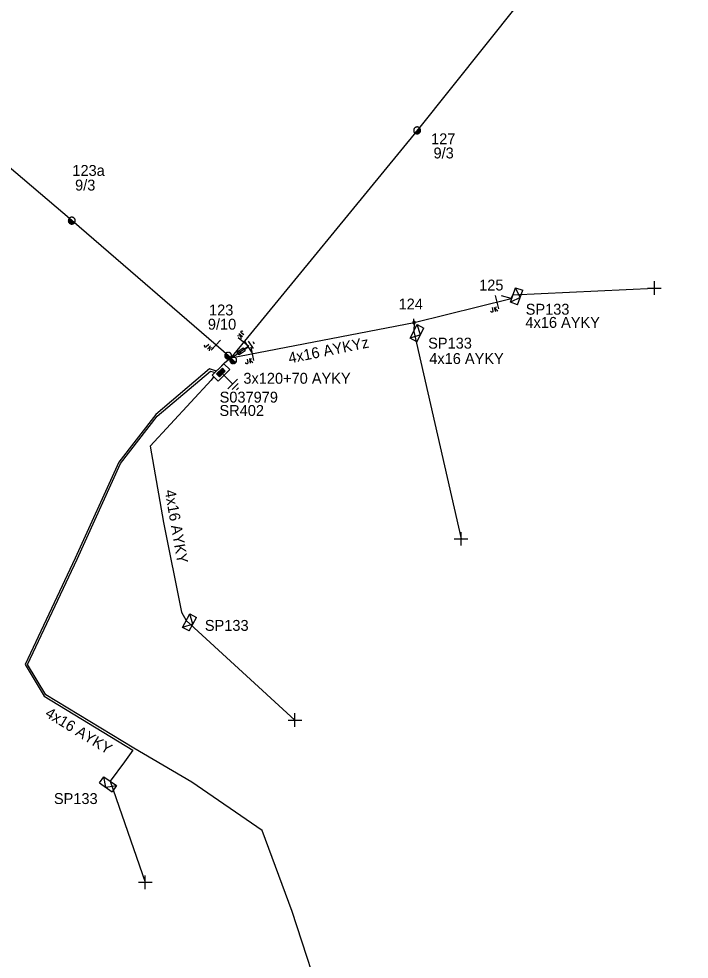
# Model space of a CAD drawing. Extents: x -748492 to -735633, y -1146251 to -1139940.
# Drawn here: x -742102.6 to -742041.1, y -1141068.6 to -1140982.3 of the extents above; entities that cross this region are included whole.
import ezdxf

# ---------------------------------------------------------------- set-up
doc = ezdxf.new("R2010")
doc.units = 0
for name, color, linetype in [('Vrstva 1', 7, 'Continuous'), ('Vrstva 12', 7, 'Continuous'), ('Vrstva 13', 7, 'Continuous'), ('Vrstva 14', 7, 'Continuous'), ('Vrstva 15', 7, 'Continuous'), ('Vrstva 16', 7, 'Continuous'), ('Vrstva 18', 7, 'Continuous'), ('Vrstva 2', 7, 'Continuous'), ('Vrstva 28', 7, 'Continuous'), ('Vrstva 29', 7, 'Continuous'), ('Vrstva 30', 7, 'Continuous'), ('Vrstva 31', 7, 'Continuous'), ('Vrstva 33', 7, 'Continuous'), ('Vrstva 34', 7, 'Continuous'), ('Vrstva 5', 7, 'Continuous'), ('Vrstva 52', 7, 'Continuous'), ('Vrstva 53', 7, 'Continuous'), ('Vrstva 54', 7, 'Continuous'), ('Vrstva 59', 7, 'Continuous'), ('Vrstva 6', 7, 'Continuous'), ('Vrstva 8', 7, 'Continuous'), ('Vrstva 9', 7, 'Continuous')]:
    doc.layers.add(name, color=color, linetype=linetype)

# ---------------------------------------------------------------- blocks, each defined once
blk = doc.blocks.new('NN440')
at = {"layer": 'Vrstva 2'}
for points in [[(0.63, 0), (0.63, 0.06), (0.62, 0.13), (0.6, 0.19), (0.58, 0.25), (0.55, 0.31), (0.51, 0.37), (0.47, 0.42), (0.42, 0.46), (0.37, 0.51), (0.32, 0.54), (0.26, 0.57), (0.2, 0.59), (0.13, 0.61), (0.07, 0.62), (0, 0.63), (-0.06, 0.62), (-0.13, 0.61), (-0.19, 0.59), (-0.26, 0.57), (-0.31, 0.54), (-0.37, 0.51), (-0.42, 0.46), (-0.47, 0.42), (-0.51, 0.37), (-0.54, 0.31), (-0.57, 0.25), (-0.6, 0.19), (-0.62, 0.13), (-0.63, 0.06), (-0.63, 0), (-0.63, -0.07), (-0.62, -0.14), (-0.6, -0.2), (-0.57, -0.26), (-0.54, -0.32), (-0.51, -0.37), (-0.47, -0.43), (-0.42, -0.47), (-0.37, -0.51), (-0.31, -0.55), (-0.26, -0.58), (-0.19, -0.6), (-0.13, -0.62), (-0.06, -0.63), (0, -0.63), (0.07, -0.63), (0.13, -0.62), (0.2, -0.6), (0.26, -0.58), (0.32, -0.55), (0.37, -0.51), (0.42, -0.47), (0.47, -0.43), (0.51, -0.37), (0.55, -0.32), (0.58, -0.26), (0.6, -0.2), (0.62, -0.14), (0.63, -0.07), (0.63, 0)], [(-0.63, 0), (0.63, 0)], [(-0.6, -0.18), (0.57, -0.18)], [(-0.51, -0.32), (0.5, -0.32)], [(-0.37, -0.47), (0.35, -0.47)]]:
    blk.add_lwpolyline(points, dxfattribs=at)
blk = doc.blocks.new('NN450')
at = {"layer": 'Vrstva 2'}
for points in [[(0, 0), (0, 0.07), (-0.01, 0.13), (-0.03, 0.19), (-0.05, 0.25), (-0.08, 0.31), (-0.12, 0.37), (-0.16, 0.42), (-0.21, 0.46), (-0.26, 0.51), (-0.31, 0.54), (-0.37, 0.57), (-0.43, 0.59), (-0.5, 0.61), (-0.56, 0.62), (-0.63, 0.62), (-0.69, 0.62), (-0.75, 0.61), (-0.82, 0.59), (-0.88, 0.57), (-0.94, 0.54), (-0.99, 0.51), (-1.04, 0.46), (-1.09, 0.42), (-1.13, 0.37), (-1.17, 0.31), (-1.2, 0.25), (-1.22, 0.19), (-1.24, 0.13), (-1.25, 0.07), (-1.25, 0), (-1.25, -0.07), (-1.24, -0.13), (-1.22, -0.19), (-1.2, -0.25), (-1.17, -0.31), (-1.13, -0.37), (-1.09, -0.42), (-1.04, -0.46), (-0.99, -0.51), (-0.94, -0.54), (-0.88, -0.57), (-0.82, -0.59), (-0.75, -0.61), (-0.69, -0.62), (-0.62, -0.63), (-0.56, -0.62), (-0.5, -0.61), (-0.43, -0.59), (-0.37, -0.57), (-0.31, -0.54), (-0.26, -0.51), (-0.21, -0.46), (-0.16, -0.42), (-0.12, -0.37), (-0.08, -0.31), (-0.05, -0.25), (-0.03, -0.19), (-0.01, -0.13), (0, -0.07), (0, 0)], [(1.25, 0), (1.25, 0.07), (1.24, 0.13), (1.22, 0.19), (1.2, 0.25), (1.17, 0.31), (1.13, 0.37), (1.09, 0.42), (1.04, 0.46), (0.99, 0.51), (0.94, 0.54), (0.88, 0.57), (0.82, 0.59), (0.75, 0.61), (0.69, 0.62), (0.62, 0.62), (0.56, 0.62), (0.5, 0.61), (0.43, 0.59), (0.37, 0.57), (0.31, 0.54), (0.26, 0.51), (0.21, 0.46), (0.16, 0.42), (0.12, 0.37), (0.08, 0.31), (0.05, 0.25), (0.03, 0.19), (0.01, 0.13), (0, 0.07), (0, 0), (0, -0.07), (0.01, -0.13), (0.03, -0.19), (0.05, -0.25), (0.08, -0.31), (0.12, -0.37), (0.16, -0.42), (0.21, -0.46), (0.26, -0.51), (0.31, -0.54), (0.37, -0.57), (0.43, -0.59), (0.5, -0.61), (0.56, -0.62), (0.63, -0.63), (0.69, -0.62), (0.75, -0.61), (0.82, -0.59), (0.88, -0.57), (0.94, -0.54), (0.99, -0.51), (1.04, -0.46), (1.09, -0.42), (1.13, -0.37), (1.17, -0.31), (1.2, -0.25), (1.22, -0.19), (1.24, -0.13), (1.25, -0.07), (1.25, 0)], [(-1.25, 0), (1.25, 0)], [(-1.23, -0.16), (-0.02, -0.16)], [(-1.16, -0.32), (-0.09, -0.32)], [(-1.03, -0.47), (-0.22, -0.47)], [(0.02, -0.16), (1.23, -0.16)], [(0.09, -0.32), (1.16, -0.32)], [(0.22, -0.47), (1.03, -0.47)]]:
    blk.add_lwpolyline(points, dxfattribs=at)
blk = doc.blocks.new('NN840')
at = {"layer": 'Vrstva 15'}
for points in [[(0.003, 0.619), (0.003, -0.631)], [(-0.745, -0.71), (-0.745, -0.66)], [(-0.73, -0.764), (-0.745, -0.71)], [(-0.657, -0.798), (-0.73, -0.764)], [(-0.627, -0.798), (-0.657, -0.798)], [(-0.558, -0.764), (-0.627, -0.798)], [(-0.538, -0.71), (-0.558, -0.764)], [(-0.538, -0.385), (-0.538, -0.71)], [(-0.332, -0.385), (-0.332, -0.798)], [(-0.332, -0.641), (-0.125, -0.385)], [(-0.263, -0.557), (-0.091, -0.798)]]:
    blk.add_lwpolyline(points, dxfattribs=at)
blk = doc.blocks.new('NN800')
at = {"layer": 'Vrstva 1'}
for points in [[(-0.442, 0.442), (0.442, -0.442)], [(-0.442, -0.442), (0.442, 0.442)]]:
    blk.add_lwpolyline(points, dxfattribs=at)
blk = doc.blocks.new('NN820')
at = {"layer": 'Vrstva 13'}
for points in [[(-0.003, 0.004), (-0.003, -1.049)], [(-0.165, -0.813), (0.165, -0.813)], [(-0.165, -1.473), (-0.165, -0.813)], [(0.165, -0.813), (0.165, -1.473)], [(0.165, -1.473), (-0.165, -1.473)], [(-0.003, -1.049), (-0.062, -0.926)], [(-0.003, -1.049), (0.057, -0.926)], [(-0.003, -1.473), (-0.003, -1.871)]]:
    blk.add_lwpolyline(points, dxfattribs=at)
blk = doc.blocks.new('NN620')
at = {"layer": 'Vrstva 8'}
for points in [[(0.752, 0.004), (-0.748, 0.004)], [(-0.748, 0.004), (-0.748, -0.746)], [(0.752, -0.746), (0.752, 0.004)], [(-0.748, -0.746), (0.752, -0.746)], [(0.368, -0.18), (-0.376, -0.18)], [(-0.376, -0.18), (-0.376, -0.558)], [(-0.376, -0.558), (0.368, -0.558)], [(0.321, -0.227), (-0.329, -0.227)], [(-0.329, -0.227), (-0.329, -0.51)], [(-0.329, -0.51), (0.321, -0.51)], [(0.274, -0.274), (-0.281, -0.274)], [(-0.281, -0.274), (-0.281, -0.463)], [(-0.281, -0.463), (0.274, -0.463)], [(0.227, -0.321), (-0.234, -0.321)], [(-0.234, -0.321), (-0.234, -0.416)], [(-0.234, -0.416), (0.227, -0.416)], [(-0.193, -0.369), (0.185, -0.369)], [(0.227, -0.416), (0.227, -0.321)], [(0.274, -0.463), (0.274, -0.274)], [(0.321, -0.51), (0.321, -0.227)], [(0.368, -0.558), (0.368, -0.18)]]:
    blk.add_lwpolyline(points, dxfattribs=at)
blk = doc.blocks.new('NN630')
at = {"layer": 'Vrstva 9'}
for points in [[(-0.003, -0.7), (-0.703, 0)], [(-0.703, -0.7), (-0.703, 0), (0.697, 0), (0.697, -0.7)], [(-0.703, -0.7), (0.697, -0.7)], [(-0.003, -0.7), (0.697, 0)]]:
    blk.add_lwpolyline(points, dxfattribs=at)
blk = doc.blocks.new('NN810')
at = {"layer": 'Vrstva 14'}
for points in [[(0.004, -0.64), (0.004, -1.89)], [(0.629, -1.89), (-0.621, -1.89)], [(0.388, -2.2), (-0.399, -2.2)], [(0.004, -2.515), (-0.124, -2.515)], [(0.137, -2.515), (0.004, -2.515)]]:
    blk.add_lwpolyline(points, dxfattribs=at)
blk = doc.blocks.new('NN500')
at = {"layer": 'Vrstva 2'}
for points in [[(0, -0.24), (0.02, -0.23), (0.05, -0.23), (0.07, -0.22), (0.09, -0.22), (0.12, -0.2), (0.14, -0.19), (0.16, -0.18), (0.17, -0.16), (0.19, -0.14), (0.2, -0.12), (0.21, -0.1), (0.22, -0.07), (0.23, -0.05), (0.23, -0.02), (0.23, 0), (0.23, 0.02), (0.23, 0.05), (0.22, 0.07), (0.21, 0.1), (0.2, 0.12), (0.19, 0.14), (0.17, 0.16), (0.16, 0.17), (0.14, 0.19), (0.12, 0.2), (0.09, 0.21), (0.07, 0.22), (0.05, 0.23), (0.02, 0.23), (0, 0.23), (-0.03, 0.23), (-0.05, 0.23), (-0.07, 0.22), (-0.1, 0.21), (-0.12, 0.2), (-0.14, 0.19), (-0.16, 0.17), (-0.18, 0.16), (-0.19, 0.14), (-0.2, 0.12), (-0.22, 0.1), (-0.22, 0.07), (-0.23, 0.05), (-0.23, 0.02), (-0.24, 0), (-0.23, -0.02), (-0.23, -0.05), (-0.22, -0.07), (-0.22, -0.1), (-0.2, -0.12), (-0.19, -0.14), (-0.18, -0.16), (-0.16, -0.18), (-0.14, -0.19), (-0.12, -0.2), (-0.1, -0.22), (-0.07, -0.22), (-0.05, -0.23), (-0.03, -0.23), (0, -0.24)], [(0, -0.24), (0.02, -0.23), (0.05, -0.23), (0.07, -0.22), (0.09, -0.22), (0.12, -0.2), (0.14, -0.19), (0.16, -0.18), (0.17, -0.16), (0.19, -0.14), (0.2, -0.12), (0.21, -0.1), (0.22, -0.07), (0.23, -0.05), (0.23, -0.02), (0.23, 0), (0.23, 0.02), (0.23, 0.05), (0.22, 0.07), (0.21, 0.1), (0.2, 0.12), (0.19, 0.14), (0.17, 0.16), (0.16, 0.17), (0.14, 0.19), (0.12, 0.2), (0.09, 0.21), (0.07, 0.22), (0.05, 0.23), (0.02, 0.23), (0, 0.23), (-0.03, 0.23), (-0.05, 0.23), (-0.07, 0.22), (-0.1, 0.21), (-0.12, 0.2), (-0.14, 0.19), (-0.16, 0.17), (-0.18, 0.16), (-0.19, 0.14), (-0.2, 0.12), (-0.22, 0.1), (-0.22, 0.07), (-0.23, 0.05), (-0.23, 0.02), (-0.24, 0), (-0.23, -0.02), (-0.23, -0.05), (-0.22, -0.07), (-0.22, -0.1), (-0.2, -0.12), (-0.19, -0.14), (-0.18, -0.16), (-0.16, -0.18), (-0.14, -0.19), (-0.12, -0.2), (-0.1, -0.22), (-0.07, -0.22), (-0.05, -0.23), (-0.03, -0.23), (0, -0.24)], [(0, -0.21), (0.02, -0.2), (0.04, -0.2), (0.06, -0.2), (0.08, -0.19), (0.1, -0.18), (0.12, -0.17), (0.14, -0.15), (0.15, -0.14), (0.16, -0.12), (0.18, -0.1), (0.19, -0.08), (0.19, -0.06), (0.2, -0.04), (0.2, -0.02), (0.2, 0), (0.2, 0.02), (0.2, 0.04), (0.19, 0.06), (0.19, 0.08), (0.18, 0.1), (0.16, 0.12), (0.15, 0.14), (0.14, 0.15), (0.12, 0.17), (0.1, 0.18), (0.08, 0.19), (0.06, 0.19), (0.04, 0.2), (0.02, 0.2), (0, 0.2), (-0.02, 0.2), (-0.04, 0.2), (-0.06, 0.19), (-0.08, 0.19), (-0.1, 0.18), (-0.12, 0.17), (-0.14, 0.15), (-0.15, 0.14), (-0.17, 0.12), (-0.18, 0.1), (-0.19, 0.08), (-0.2, 0.06), (-0.2, 0.04), (-0.21, 0.02), (-0.21, 0), (-0.21, -0.02), (-0.2, -0.04), (-0.2, -0.06), (-0.19, -0.08), (-0.18, -0.1), (-0.17, -0.12), (-0.15, -0.14), (-0.14, -0.15), (-0.12, -0.17), (-0.1, -0.18), (-0.08, -0.19), (-0.06, -0.2), (-0.04, -0.2), (-0.02, -0.2), (0, -0.21)], [(0, -0.18), (0.02, -0.18), (0.04, -0.17), (0.05, -0.17), (0.07, -0.16), (0.09, -0.15), (0.1, -0.14), (0.12, -0.13), (0.13, -0.12), (0.14, -0.1), (0.15, -0.09), (0.16, -0.07), (0.17, -0.05), (0.17, -0.04), (0.17, -0.02), (0.17, 0), (0.17, 0.02), (0.17, 0.04), (0.17, 0.05), (0.16, 0.07), (0.15, 0.09), (0.14, 0.1), (0.13, 0.12), (0.12, 0.13), (0.1, 0.14), (0.09, 0.15), (0.07, 0.16), (0.05, 0.17), (0.04, 0.17), (0.02, 0.17), (0, 0.18), (-0.02, 0.17), (-0.04, 0.17), (-0.06, 0.17), (-0.07, 0.16), (-0.09, 0.15), (-0.1, 0.14), (-0.12, 0.13), (-0.13, 0.12), (-0.14, 0.1), (-0.15, 0.09), (-0.16, 0.07), (-0.17, 0.05), (-0.17, 0.04), (-0.18, 0.02), (-0.18, 0), (-0.18, -0.02), (-0.17, -0.04), (-0.17, -0.05), (-0.16, -0.07), (-0.15, -0.09), (-0.14, -0.1), (-0.13, -0.12), (-0.12, -0.13), (-0.1, -0.14), (-0.09, -0.15), (-0.07, -0.16), (-0.06, -0.17), (-0.04, -0.17), (-0.02, -0.18), (0, -0.18)], [(0, -0.15), (0.01, -0.15), (0.03, -0.14), (0.04, -0.14), (0.06, -0.13), (0.07, -0.13), (0.08, -0.12), (0.1, -0.11), (0.11, -0.1), (0.12, -0.09), (0.13, -0.07), (0.13, -0.06), (0.14, -0.05), (0.14, -0.03), (0.14, -0.02), (0.14, 0), (0.14, 0.01), (0.14, 0.03), (0.14, 0.04), (0.13, 0.06), (0.13, 0.07), (0.12, 0.09), (0.11, 0.1), (0.1, 0.11), (0.08, 0.12), (0.07, 0.13), (0.06, 0.13), (0.04, 0.14), (0.03, 0.14), (0.01, 0.14), (0, 0.15), (-0.02, 0.14), (-0.03, 0.14), (-0.05, 0.14), (-0.06, 0.13), (-0.07, 0.13), (-0.09, 0.12), (-0.1, 0.11), (-0.11, 0.1), (-0.12, 0.09), (-0.13, 0.07), (-0.13, 0.06), (-0.14, 0.04), (-0.14, 0.03), (-0.15, 0.01), (-0.15, 0), (-0.15, -0.02), (-0.14, -0.03), (-0.14, -0.05), (-0.13, -0.06), (-0.13, -0.07), (-0.12, -0.09), (-0.11, -0.1), (-0.1, -0.11), (-0.09, -0.12), (-0.07, -0.13), (-0.06, -0.13), (-0.05, -0.14), (-0.03, -0.14), (-0.02, -0.15), (0, -0.15)], [(0, -0.12), (0.01, -0.12), (0.02, -0.11), (0.03, -0.11), (0.05, -0.11), (0.06, -0.1), (0.07, -0.09), (0.08, -0.09), (0.09, -0.08), (0.09, -0.07), (0.1, -0.06), (0.11, -0.05), (0.11, -0.04), (0.11, -0.02), (0.11, -0.01), (0.12, 0), (0.11, 0.01), (0.11, 0.02), (0.11, 0.04), (0.11, 0.05), (0.1, 0.06), (0.09, 0.07), (0.09, 0.08), (0.08, 0.09), (0.07, 0.09), (0.06, 0.1), (0.05, 0.11), (0.03, 0.11), (0.02, 0.11), (0.01, 0.12), (0, 0.12), (-0.01, 0.12), (-0.03, 0.11), (-0.04, 0.11), (-0.05, 0.11), (-0.06, 0.1), (-0.07, 0.09), (-0.08, 0.09), (-0.09, 0.08), (-0.1, 0.07), (-0.1, 0.06), (-0.11, 0.05), (-0.11, 0.04), (-0.12, 0.02), (-0.12, 0.01), (-0.12, 0), (-0.12, -0.01), (-0.12, -0.02), (-0.11, -0.04), (-0.11, -0.05), (-0.1, -0.06), (-0.1, -0.07), (-0.09, -0.08), (-0.08, -0.09), (-0.07, -0.09), (-0.06, -0.1), (-0.05, -0.11), (-0.04, -0.11), (-0.03, -0.11), (-0.01, -0.12), (0, -0.12)], [(0, -0.09), (0.01, -0.09), (0.02, -0.09), (0.03, -0.08), (0.03, -0.08), (0.04, -0.08), (0.05, -0.07), (0.06, -0.07), (0.06, -0.06), (0.07, -0.05), (0.07, -0.04), (0.08, -0.04), (0.08, -0.03), (0.08, -0.02), (0.09, -0.01), (0.09, 0), (0.09, 0.01), (0.08, 0.02), (0.08, 0.03), (0.08, 0.03), (0.07, 0.04), (0.07, 0.05), (0.06, 0.06), (0.06, 0.06), (0.05, 0.07), (0.04, 0.07), (0.03, 0.08), (0.03, 0.08), (0.02, 0.08), (0.01, 0.09), (0, 0.09), (-0.01, 0.09), (-0.02, 0.08), (-0.03, 0.08), (-0.04, 0.08), (-0.04, 0.07), (-0.05, 0.07), (-0.06, 0.06), (-0.07, 0.06), (-0.07, 0.05), (-0.08, 0.04), (-0.08, 0.03), (-0.08, 0.03), (-0.09, 0.02), (-0.09, 0.01), (-0.09, 0), (-0.09, -0.01), (-0.09, -0.02), (-0.08, -0.03), (-0.08, -0.04), (-0.08, -0.04), (-0.07, -0.05), (-0.07, -0.06), (-0.06, -0.07), (-0.05, -0.07), (-0.04, -0.08), (-0.04, -0.08), (-0.03, -0.08), (-0.02, -0.09), (-0.01, -0.09), (0, -0.09)], [(0, -0.06), (0, -0.06), (0.01, -0.06), (0.02, -0.05), (0.02, -0.05), (0.03, -0.05), (0.03, -0.05), (0.04, -0.04), (0.04, -0.04), (0.05, -0.03), (0.05, -0.03), (0.05, -0.02), (0.05, -0.02), (0.05, -0.01), (0.06, -0.01), (0.06, 0), (0.06, 0.01), (0.05, 0.01), (0.05, 0.02), (0.05, 0.02), (0.05, 0.03), (0.05, 0.03), (0.04, 0.04), (0.04, 0.04), (0.03, 0.05), (0.03, 0.05), (0.02, 0.05), (0.02, 0.05), (0.01, 0.06), (0, 0.06), (0, 0.06), (-0.01, 0.06), (-0.01, 0.06), (-0.02, 0.05), (-0.02, 0.05), (-0.03, 0.05), (-0.03, 0.05), (-0.04, 0.04), (-0.04, 0.04), (-0.05, 0.03), (-0.05, 0.03), (-0.05, 0.02), (-0.06, 0.02), (-0.06, 0.01), (-0.06, 0.01), (-0.06, 0), (-0.06, -0.01), (-0.06, -0.01), (-0.06, -0.02), (-0.05, -0.02), (-0.05, -0.03), (-0.05, -0.03), (-0.04, -0.04), (-0.04, -0.04), (-0.03, -0.05), (-0.03, -0.05), (-0.02, -0.05), (-0.02, -0.05), (-0.01, -0.06), (-0.01, -0.06), (0, -0.06)], [(0, -0.03), (0, -0.03), (0, -0.03), (0.01, -0.03), (0.01, -0.03), (0.01, -0.02), (0.02, -0.02), (0.02, -0.02), (0.02, -0.02), (0.02, -0.02), (0.02, -0.01), (0.02, -0.01), (0.03, -0.01), (0.03, -0.01), (0.03, 0), (0.03, 0), (0.03, 0), (0.03, 0.01), (0.03, 0.01), (0.02, 0.01), (0.02, 0.01), (0.02, 0.02), (0.02, 0.02), (0.02, 0.02), (0.02, 0.02), (0.01, 0.02), (0.01, 0.02), (0.01, 0.03), (0, 0.03), (0, 0.03), (0, 0.03), (0, 0.03), (-0.01, 0.03), (-0.01, 0.03), (-0.01, 0.02), (-0.02, 0.02), (-0.02, 0.02), (-0.02, 0.02), (-0.02, 0.02), (-0.02, 0.02), (-0.03, 0.01), (-0.03, 0.01), (-0.03, 0.01), (-0.03, 0.01), (-0.03, 0), (-0.03, 0), (-0.03, 0), (-0.03, -0.01), (-0.03, -0.01), (-0.03, -0.01), (-0.03, -0.01), (-0.02, -0.02), (-0.02, -0.02), (-0.02, -0.02), (-0.02, -0.02), (-0.02, -0.02), (-0.01, -0.03), (-0.01, -0.03), (-0.01, -0.03), (0, -0.03), (0, -0.03)], [(0.23, 0), (0.7, 0)]]:
    blk.add_lwpolyline(points, dxfattribs=at)
blk = doc.blocks.new('NN510')
at = {"layer": 'Vrstva 2'}
blk.add_lwpolyline([(0.001, 0.002), (0.001, 0.939)], dxfattribs=at)

msp = doc.modelspace()

# ---------------------------------------------------------------- linework, layer by layer
at = {"layer": 'Vrstva 1'}
for points in [[(-742041.06, -1140961.25), (-742066.04, -1140992.53), (-742083.15, -1141013.41)], [(-742083.15, -1141013.41), (-742097.74, -1141000.81), (-742119.37, -1140982.42)]]:
    msp.add_lwpolyline(points, dxfattribs=at)
at = {"layer": 'Vrstva 5'}
for points in [[(-742084.302, -1141014.469), (-742083.68, -1141013.82), (-742083.15, -1141013.41)], [(-742056.077, -1141134.142), (-742056.266, -1141133.736), (-742057.606, -1141128.723), (-742058.362, -1141127.323), (-742060.12, -1141120.05), (-742063.27, -1141109.53), (-742066.18, -1141099.85), (-742069.22, -1141090.86), (-742074.35, -1141073.85), (-742077.51, -1141064.18), (-742080.26, -1141056.76), (-742086.73, -1141052.33), (-742092.038, -1141049.205), (-742100.127, -1141044.297), (-742101.807, -1141041.524), (-742097.239, -1141031.862), (-742093.254, -1141023.082), (-742089.887, -1141018.74), (-742085.011, -1141014.608), (-742084.59, -1141014.745)]]:
    msp.add_lwpolyline(points, dxfattribs=at)
at = {"layer": 'Vrstva 52'}
for points in [[(-742057.4, -1141007.96), (-742057.24, -1141007.62)], [(-742083.15, -1141013.41), (-742066.32, -1141010.16), (-742057.4, -1141007.96)], [(-742066.32, -1141010.16), (-742066.35, -1141010.97)], [(-742084.445, -1141014.608), (-742085.089, -1141014.412), (-742090.033, -1141018.6), (-742093.426, -1141022.978), (-742097.421, -1141031.778), (-742102.033, -1141041.536), (-742100.273, -1141044.443), (-742092.148, -1141049.372), (-742092.91, -1141050.46), (-742094.21, -1141052.22)], [(-742084.712, -1141015.092), (-742084.95, -1141015.45), (-742090.54, -1141021.5), (-742089.32, -1141028.5), (-742087.68, -1141036.74), (-742087.24, -1141037.5)]]:
    msp.add_lwpolyline(points, dxfattribs=at)
at = {"layer": 'Vrstva 59'}
for points in [[(-742057.24, -1141007.62), (-742044.25, -1141007)], [(-742066.35, -1141010.97), (-742062, -1141030)], [(-742087.24, -1141037.5), (-742077.25, -1141046.63)], [(-742094.21, -1141052.22), (-742091, -1141061.5)]]:
    msp.add_lwpolyline(points, dxfattribs=at)

# ---------------------------------------------------------------- block references
at = {"layer": 'Vrstva 13'}
for name, p, xscale, yscale, rotation in [('NN440', (-742066.04, -1140992.53), 0.5, 0.5, 47.13052784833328), ('NN440', (-742097.74, -1141000.81), 0.5000000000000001, 0.4999999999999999, -40.90453884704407), ('NN500', (-742066.32, -1141010.16), 0.49999999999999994, 0.4999999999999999, 94.65099999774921), ('NN450', (-742083.15, -1141013.41), 0.49999999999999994, 0.5000000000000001, -42.018159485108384)]:
    msp.add_blockref(name, p, dxfattribs=dict(at, xscale=xscale, yscale=yscale, rotation=rotation))
at = {"layer": 'Vrstva 13', "rotation": 74.11966982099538}
msp.add_blockref('NN510', (-742057.4, -1141007.96), dxfattribs=at)
at = {"layer": 'Vrstva 15'}
for p, rotation in [((-742083.15, -1141013.411), 123.62371266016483), ((-742084.3, -1141014.47), 44.96100710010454)]:
    msp.add_blockref('NN810', p, dxfattribs=dict(at, rotation=rotation))
at = {"layer": 'Vrstva 16', "rotation": 122.63198951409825}
msp.add_blockref('NN820', (-742083.15, -1141013.41), dxfattribs=at)
at = {"layer": 'Vrstva 18'}
for p, rotation in [((-742058.721, -1141008.286), 13.854736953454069), ((-742081.978, -1141011.96), -128.95984533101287), ((-742084.513, -1141012.233), -42.13210750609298), ((-742081.178, -1141013.029), 10.929714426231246)]:
    msp.add_blockref('NN840', p, dxfattribs=dict(at, rotation=rotation))
at = {"layer": 'Vrstva 28', "rotation": 44.51288740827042}
msp.add_blockref('NN620', (-742084.302, -1141014.469), dxfattribs=at)
at = {"layer": 'Vrstva 31'}
for p, rotation in [((-742057.24, -1141007.62), 70.10672455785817), ((-742066.35, -1141010.97), 62.7065356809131), ((-742087.24, -1141037.5), 61.61969040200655), ((-742094.21, -1141052.22), -34.719464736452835)]:
    msp.add_blockref('NN630', p, dxfattribs=dict(at, rotation=rotation))
at = {"layer": 'Vrstva 34', "rotation": 45}
for p in [(-742044.25, -1141007), (-742062, -1141030), (-742077.25, -1141046.63), (-742091, -1141061.5)]:
    msp.add_blockref('NN800', p, dxfattribs=at)

# ---------------------------------------------------------------- texts
at = {"layer": 'Vrstva 12'}
for s, rotation, p in [('9/3', 359.991, (-742064.533, -1140995.104)), ('9/10', 359.97, (-742085.248, -1141010.809))]:
    msp.add_text(s, height=1, rotation=rotation, dxfattribs=at).set_placement(p)
msp.add_text('9/3', height=1, dxfattribs=at).set_placement((-742097.436, -1140998.05))
at = {"layer": 'Vrstva 14'}
for s, rotation, p in [('127', 359.973, (-742064.757, -1140993.803)), ('125', 0.038, (-742060.343, -1141007.221)), ('123', 0.021, (-742085.139, -1141009.506)), ('124', 359.975, (-742067.739, -1141008.96))]:
    msp.add_text(s, height=1, rotation=rotation, dxfattribs=at).set_placement(p)
msp.add_text('123a', height=1, dxfattribs=at).set_placement((-742097.686, -1140996.707))
at = {"layer": 'Vrstva 29'}
msp.add_text('S037979', height=1, rotation=359.956, dxfattribs=at).set_placement((-742084.17, -1141017.499))
at = {"layer": 'Vrstva 30'}
msp.add_text('SR402', height=1, rotation=359.988, dxfattribs=at).set_placement((-742084.184, -1141018.724))
at = {"layer": 'Vrstva 33'}
for rotation, p in [(0.036, (-742056.069, -1141009.439)), (0.004, (-742065.025, -1141012.548)), (359.957, (-742085.524, -1141038.438)), (359.961, (-742099.382, -1141054.323))]:
    msp.add_text('SP133', height=1, rotation=rotation, dxfattribs=at).set_placement(p)
at = {"layer": 'Vrstva 53'}
msp.add_text('4x16 AYKYz', height=1, rotation=11.434, dxfattribs=at).set_placement((-742077.754, -1141013.922))
at = {"layer": 'Vrstva 54'}
for rotation, p in [(0.003, (-742056.094, -1141010.645)), (0.035, (-742064.923, -1141013.961)), (279.83, (-742089.209, -1141025.575)), (328.476, (-742100.268, -1141046.238))]:
    msp.add_text('4x16 AYKY', height=1, rotation=rotation, dxfattribs=at).set_placement(p)
at = {"layer": 'Vrstva 6'}
msp.add_text('3x120+70 AYKY', height=1, dxfattribs=at).set_placement((-742081.987, -1141015.77))

doc.saveas('drawing.dxf')
